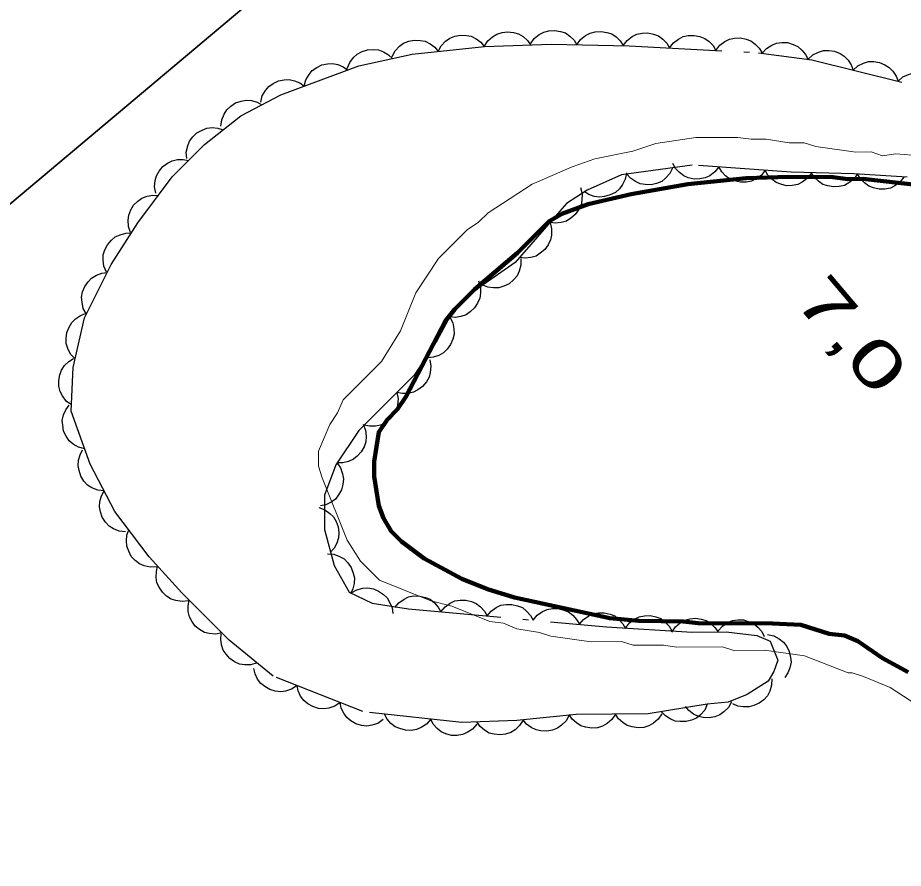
# Model space of a CAD drawing. Extents: x 386081 to 389416, y 5130568 to 5134082.
# Drawn here: x 386768.1 to 386825.4, y 5133495.4 to 5133550.4 of the extents above; entities that cross this region are included whole.
import ezdxf
from ezdxf.enums import TextEntityAlignment as Align

# ---------------------------------------------------------------- set-up
doc = ezdxf.new("R2010")
doc.units = 0
doc.header["$LTSCALE"] = 1.2
doc.linetypes.add('DASH_DOUBLE_DOT', pattern=[9.2, 5, -1.2, 0.3, -1.2, 0.3, -1.2])
doc.linetypes.add('DOT_DASHED', pattern=[7.7, 5, -1.2, 0.3, -1.2])
for name, color, linetype, lineweight in [('2', 7, 'Continuous', 13), ('3', 7, 'Continuous', 140), ('4', 7, 'DASH_DOUBLE_DOT', 53), ('44', 7, 'Continuous', 25), ('60', 7, 'Continuous', 13)]:
    doc.layers.add(name, color=color, linetype=linetype, lineweight=lineweight)

msp = doc.modelspace()

# ---------------------------------------------------------------- linework, layer by layer
at = {"layer": '2'}
for points in [[(386827.67, 5133541.38), (386824.96, 5133541.61), (386824.1, 5133541.48), (386823.36, 5133541.73), (386822.37, 5133541.72), (386819.78, 5133542.08), (386819.04, 5133542.32), (386818.06, 5133542.32), (386816.58, 5133542.55), (386815.59, 5133542.55), (386814.73, 5133542.67), (386812.01, 5133542.66), (386809.42, 5133542.27), (386807.94, 5133541.78), (386805.48, 5133541.27), (386804, 5133540.77), (386801.41, 5133539.65), (386798.57, 5133537.79), (386797.95, 5133537.18), (386797.21, 5133536.68), (386795.36, 5133534.83), (386793.88, 5133532.6), (386792.89, 5133530.14), (386791.66, 5133528.16), (386789.19, 5133525.69), (386788.82, 5133524.83), (386788.33, 5133524.09), (386787.59, 5133522.36), (386787.59, 5133521.38), (386787.83, 5133520.64), (386789.44, 5133516.59), (386790.3, 5133515.24), (386791.54, 5133514.01)], [(386791.54, 5133514.01), (386794.87, 5133512.68), (386796.23, 5133512.32), (386798.69, 5133511.34), (386799.56, 5133511.23), (386800.42, 5133510.86), (386801.9, 5133510.62), (386802.64, 5133510.38), (386805.23, 5133510.02), (386807.21, 5133510.04), (386807.95, 5133509.79), (386809.92, 5133509.8), (386810.78, 5133509.68), (386813.74, 5133509.7), (386814.48, 5133509.46), (386816.46, 5133509.47), (386819.05, 5133509.11), (386821.88, 5133508.02)], [(386821.88, 5133508.02), (386822.13, 5133508.02), (386822.87, 5133507.78), (386824.6, 5133507.05), (386826.69, 5133505.71)]]:
    msp.add_lwpolyline(points, dxfattribs=at)
at = {"layer": '4', "linetype": 'Continuous', "lineweight": 90}
msp.add_lwpolyline([(386825.77, 5133508.05), (386824.1, 5133508.96), (386822.5, 5133510.06), (386821.64, 5133510.43), (386820.65, 5133510.54), (386818.81, 5133511.11), (386816.98, 5133511.21), (386812.17, 5133511.23), (386811.19, 5133511.34), (386808.33, 5133511.38), (386806.44, 5133511.54), (386800.28, 5133512.89), (386798.52, 5133513.43), (386796.87, 5133514.09), (386794.43, 5133515.41), (386792.96, 5133516.5), (386792.29, 5133517.17), (386791.8, 5133518.02), (386791.5, 5133518.81), (386791.19, 5133520.71), (386791.19, 5133521.69), (386791.49, 5133523.59), (386792.03, 5133524.39), (386792.7, 5133525.07), (386793.25, 5133525.87), (386795.8, 5133530.79), (386796.41, 5133531.54), (386797.68, 5133532.83), (386800.48, 5133535.19), (386802.49, 5133537.22), (386803.34, 5133537.72), (386805.04, 5133538.35), (386807.84, 5133538.99), (386811.5, 5133539.63), (386815.27, 5133540.03), (386818.01, 5133540.12), (386820.88, 5133540.09), (386821.85, 5133539.97), (386822.83, 5133539.98), (386831.41, 5133539.02)], dxfattribs=at)
at = {"layer": '44'}
for points in [[(386795.34, 5133548.23), (386795.54, 5133548.6), (386795.82, 5133548.89), (386796.09, 5133549.09), (386796.41, 5133549.22), (386796.78, 5133549.29), (386797.16, 5133549.27), (386797.48, 5133549.21), (386797.79, 5133549.05), (386798.09, 5133548.83), (386798.32, 5133548.56)], [(386798.32, 5133548.56), (386798.55, 5133548.91), (386798.85, 5133549.18), (386799.13, 5133549.36), (386799.47, 5133549.46), (386799.83, 5133549.51), (386800.21, 5133549.45), (386800.53, 5133549.38), (386800.83, 5133549.19), (386801.11, 5133548.95), (386801.32, 5133548.66)], [(386801.32, 5133548.73), (386801.56, 5133549.07), (386801.88, 5133549.32), (386802.17, 5133549.48), (386802.51, 5133549.57), (386802.88, 5133549.59), (386803.26, 5133549.52), (386803.57, 5133549.43), (386803.86, 5133549.23), (386804.13, 5133548.97), (386804.32, 5133548.67)], [(386804.32, 5133548.67), (386804.56, 5133549.01), (386804.88, 5133549.26), (386805.17, 5133549.42), (386805.51, 5133549.51), (386805.88, 5133549.53), (386806.26, 5133549.46), (386806.57, 5133549.37), (386806.86, 5133549.17), (386807.12, 5133548.91), (386807.32, 5133548.61)], [(386807.32, 5133548.62), (386807.57, 5133548.95), (386807.9, 5133549.19), (386808.19, 5133549.35), (386808.54, 5133549.42), (386808.91, 5133549.43), (386809.28, 5133549.35), (386809.59, 5133549.24), (386809.87, 5133549.03), (386810.13, 5133548.77), (386810.32, 5133548.46)], [(386810.32, 5133548.46), (386810.57, 5133548.79), (386810.9, 5133549.03), (386811.19, 5133549.19), (386811.53, 5133549.26), (386811.9, 5133549.27), (386812.28, 5133549.19), (386812.59, 5133549.08), (386812.87, 5133548.87), (386813.13, 5133548.61), (386813.31, 5133548.3)], [(386813.31, 5133548.3), (386813.56, 5133548.63), (386813.89, 5133548.87), (386814.19, 5133549.03), (386814.53, 5133549.1), (386814.9, 5133549.11), (386815.27, 5133549.03), (386815.58, 5133548.92), (386815.86, 5133548.71), (386816.12, 5133548.45), (386816.31, 5133548.14)], [(386792.36, 5133547.91), (386792.55, 5133548.28), (386792.84, 5133548.57), (386793.1, 5133548.77), (386793.43, 5133548.9), (386793.79, 5133548.97), (386794.18, 5133548.94), (386794.5, 5133548.89), (386794.81, 5133548.73), (386795.11, 5133548.51), (386795.34, 5133548.23)], [(386816.31, 5133548.12), (386816.59, 5133548.43), (386816.93, 5133548.64), (386817.24, 5133548.77), (386817.58, 5133548.82), (386817.95, 5133548.8), (386818.32, 5133548.68), (386818.62, 5133548.56), (386818.88, 5133548.32), (386819.12, 5133548.04), (386819.28, 5133547.71)], [(386789.45, 5133547.13), (386789.61, 5133547.51), (386789.86, 5133547.83), (386790.1, 5133548.06), (386790.41, 5133548.22), (386790.76, 5133548.33), (386791.15, 5133548.35), (386791.47, 5133548.33), (386791.8, 5133548.21), (386792.12, 5133548.02), (386792.38, 5133547.77)], [(386819.28, 5133547.74), (386819.59, 5133548.02), (386819.96, 5133548.19), (386820.28, 5133548.29), (386820.63, 5133548.3), (386820.99, 5133548.24), (386821.35, 5133548.09), (386821.63, 5133547.93), (386821.87, 5133547.67), (386822.07, 5133547.36), (386822.2, 5133547.02)], [(386786.67, 5133545.98), (386786.77, 5133546.39), (386786.98, 5133546.74), (386787.18, 5133547), (386787.47, 5133547.2), (386787.8, 5133547.36), (386788.18, 5133547.43), (386788.5, 5133547.46), (386788.85, 5133547.38), (386789.19, 5133547.23), (386789.48, 5133547.02)], [(386822.2, 5133547.02), (386822.51, 5133547.3), (386822.87, 5133547.47), (386823.19, 5133547.57), (386823.54, 5133547.58), (386823.91, 5133547.52), (386824.26, 5133547.37), (386824.54, 5133547.2), (386824.78, 5133546.95), (386824.98, 5133546.64), (386825.11, 5133546.3)], [(386825.11, 5133546.3), (386825.42, 5133546.58), (386825.79, 5133546.75), (386826.1, 5133546.85), (386826.45, 5133546.85), (386826.82, 5133546.8), (386827.17, 5133546.64), (386827.45, 5133546.48), (386827.69, 5133546.22), (386827.9, 5133545.91), (386828.02, 5133545.58)], [(386783.85, 5133544.94), (386783.95, 5133545.35), (386784.16, 5133545.7), (386784.37, 5133545.96), (386784.65, 5133546.16), (386784.99, 5133546.32), (386785.36, 5133546.39), (386785.69, 5133546.42), (386786.03, 5133546.34), (386786.38, 5133546.19), (386786.67, 5133545.98)], [(386781.27, 5133543.39), (386781.32, 5133543.8), (386781.48, 5133544.18), (386781.65, 5133544.46), (386781.91, 5133544.7), (386782.22, 5133544.9), (386782.58, 5133545.02), (386782.9, 5133545.08), (386783.25, 5133545.05), (386783.61, 5133544.95), (386783.93, 5133544.78)], [(386779.06, 5133541.3), (386779.03, 5133541.72), (386779.12, 5133542.12), (386779.24, 5133542.43), (386779.45, 5133542.71), (386779.71, 5133542.96), (386780.05, 5133543.14), (386780.35, 5133543.27), (386780.7, 5133543.3), (386781.07, 5133543.27), (386781.42, 5133543.16)], [(386777.05, 5133539.05), (386776.98, 5133539.46), (386777.02, 5133539.87), (386777.1, 5133540.19), (386777.27, 5133540.49), (386777.51, 5133540.78), (386777.82, 5133541), (386778.11, 5133541.16), (386778.45, 5133541.23), (386778.82, 5133541.24), (386779.18, 5133541.18)], [(386810.52, 5133540.71), (386810.34, 5133540.33), (386810.06, 5133540.03), (386809.81, 5133539.82), (386809.48, 5133539.69), (386809.12, 5133539.6), (386808.74, 5133539.61), (386808.42, 5133539.66), (386808.1, 5133539.81), (386807.79, 5133540.02), (386807.55, 5133540.29)], [(386813.51, 5133540.76), (386813.25, 5133540.43), (386812.92, 5133540.19), (386812.62, 5133540.04), (386812.28, 5133539.98), (386811.91, 5133539.97), (386811.53, 5133540.06), (386811.23, 5133540.17), (386810.95, 5133540.39), (386810.7, 5133540.66), (386810.52, 5133540.97)], [(386816.5, 5133540.54), (386816.24, 5133540.21), (386815.91, 5133539.98), (386815.61, 5133539.83), (386815.27, 5133539.76), (386814.9, 5133539.76), (386814.53, 5133539.85), (386814.22, 5133539.96), (386813.94, 5133540.17), (386813.69, 5133540.44), (386813.51, 5133540.76)], [(386819.49, 5133540.33), (386819.23, 5133540), (386818.9, 5133539.76), (386818.61, 5133539.61), (386818.26, 5133539.55), (386817.89, 5133539.54), (386817.52, 5133539.63), (386817.21, 5133539.74), (386816.93, 5133539.96), (386816.68, 5133540.23), (386816.5, 5133540.54)], [(386807.53, 5133540.38), (386807.45, 5133539.97), (386807.27, 5133539.61), (386807.08, 5133539.34), (386806.81, 5133539.11), (386806.48, 5133538.94), (386806.11, 5133538.84), (386805.79, 5133538.79), (386805.44, 5133538.85), (386805.09, 5133538.97), (386804.79, 5133539.16)], [(386822.49, 5133540.31), (386822.25, 5133539.97), (386821.93, 5133539.73), (386821.64, 5133539.56), (386821.3, 5133539.48), (386820.93, 5133539.46), (386820.56, 5133539.53), (386820.24, 5133539.62), (386819.96, 5133539.83), (386819.69, 5133540.08), (386819.49, 5133540.39)], [(386825.49, 5133540.1), (386825.23, 5133539.77), (386824.9, 5133539.54), (386824.61, 5133539.39), (386824.26, 5133539.32), (386823.89, 5133539.31), (386823.52, 5133539.4), (386823.21, 5133539.51), (386822.93, 5133539.72), (386822.68, 5133539.99), (386822.49, 5133540.3)], [(386804.55, 5133539.42), (386804.66, 5133539.02), (386804.64, 5133538.61), (386804.59, 5133538.29), (386804.43, 5133537.97), (386804.21, 5133537.67), (386803.92, 5133537.43), (386803.64, 5133537.25), (386803.3, 5133537.16), (386802.94, 5133537.12), (386802.58, 5133537.16)], [(386775.42, 5133536.51), (386775.28, 5133536.91), (386775.27, 5133537.31), (386775.3, 5133537.64), (386775.43, 5133537.97), (386775.62, 5133538.28), (386775.9, 5133538.55), (386776.16, 5133538.74), (386776.49, 5133538.86), (386776.86, 5133538.93), (386777.22, 5133538.91)], [(386802.58, 5133537.16), (386802.68, 5133536.76), (386802.67, 5133536.35), (386802.61, 5133536.03), (386802.46, 5133535.71), (386802.24, 5133535.41), (386801.94, 5133535.17), (386801.67, 5133534.99), (386801.33, 5133534.9), (386800.96, 5133534.86), (386800.61, 5133534.9)], [(386773.86, 5133533.94), (386773.7, 5133534.33), (386773.65, 5133534.73), (386773.65, 5133535.06), (386773.76, 5133535.4), (386773.93, 5133535.72), (386774.19, 5133536.01), (386774.43, 5133536.23), (386774.75, 5133536.37), (386775.11, 5133536.47), (386775.47, 5133536.48)], [(386800.68, 5133534.82), (386800.69, 5133534.4), (386800.57, 5133534.01), (386800.44, 5133533.71), (386800.21, 5133533.44), (386799.93, 5133533.2), (386799.58, 5133533.04), (386799.27, 5133532.93), (386798.92, 5133532.92), (386798.55, 5133532.98), (386798.22, 5133533.11)], [(386772.57, 5133531.23), (386772.36, 5133531.6), (386772.28, 5133532), (386772.25, 5133532.32), (386772.32, 5133532.67), (386772.46, 5133533.01), (386772.68, 5133533.32), (386772.9, 5133533.56), (386773.21, 5133533.74), (386773.56, 5133533.87), (386773.91, 5133533.92)], [(386797.95, 5133533.39), (386798.07, 5133532.99), (386798.08, 5133532.59), (386798.03, 5133532.26), (386797.89, 5133531.94), (386797.69, 5133531.63), (386797.4, 5133531.37), (386797.14, 5133531.18), (386796.8, 5133531.07), (386796.44, 5133531.02), (386796.08, 5133531.05)], [(386771.83, 5133528.33), (386771.54, 5133528.64), (386771.37, 5133529.01), (386771.26, 5133529.32), (386771.25, 5133529.67), (386771.3, 5133530.04), (386771.45, 5133530.39), (386771.61, 5133530.68), (386771.86, 5133530.92), (386772.17, 5133531.13), (386772.5, 5133531.26)], [(386796.09, 5133531.04), (386796.28, 5133530.67), (386796.36, 5133530.27), (386796.37, 5133529.94), (386796.29, 5133529.6), (386796.14, 5133529.26), (386795.91, 5133528.96), (386795.68, 5133528.72), (386795.37, 5133528.56), (386795.02, 5133528.44), (386794.66, 5133528.4)], [(386771.6, 5133525.35), (386771.26, 5133525.6), (386771.02, 5133525.93), (386770.86, 5133526.21), (386770.78, 5133526.56), (386770.77, 5133526.93), (386770.85, 5133527.3), (386770.95, 5133527.61), (386771.15, 5133527.9), (386771.42, 5133528.16), (386771.72, 5133528.35)], [(386794.79, 5133528.28), (386794.87, 5133527.87), (386794.82, 5133527.46), (386794.75, 5133527.14), (386794.57, 5133526.84), (386794.33, 5133526.55), (386794.02, 5133526.33), (386793.74, 5133526.17), (386793.39, 5133526.1), (386793.02, 5133526.09), (386792.67, 5133526.16)], [(386792.67, 5133526.16), (386792.75, 5133525.75), (386792.7, 5133525.34), (386792.63, 5133525.02), (386792.45, 5133524.72), (386792.21, 5133524.43), (386791.9, 5133524.21), (386791.61, 5133524.05), (386791.27, 5133523.98), (386790.9, 5133523.97), (386790.54, 5133524.03)], [(386772.45, 5133522.5), (386772.05, 5133522.61), (386771.7, 5133522.82), (386771.45, 5133523.03), (386771.25, 5133523.32), (386771.09, 5133523.65), (386771.03, 5133524.03), (386771, 5133524.35), (386771.09, 5133524.7), (386771.23, 5133525.04), (386771.44, 5133525.33)], [(386790.47, 5133524.1), (386790.63, 5133523.71), (386790.67, 5133523.3), (386790.65, 5133522.97), (386790.54, 5133522.64), (386790.36, 5133522.32), (386790.1, 5133522.04), (386789.85, 5133521.83), (386789.53, 5133521.69), (386789.17, 5133521.6), (386788.81, 5133521.6)], [(386773.71, 5133519.79), (386773.3, 5133519.83), (386772.92, 5133519.99), (386772.64, 5133520.16), (386772.4, 5133520.42), (386772.2, 5133520.74), (386772.09, 5133521.1), (386772.02, 5133521.42), (386772.05, 5133521.77), (386772.15, 5133522.13), (386772.32, 5133522.44)], [(386788.77, 5133521.62), (386789.02, 5133521.28), (386789.14, 5133520.89), (386789.21, 5133520.56), (386789.17, 5133520.21), (386789.07, 5133519.86), (386788.88, 5133519.53), (386788.69, 5133519.26), (386788.4, 5133519.06), (386788.07, 5133518.89), (386787.72, 5133518.81)], [(386775.1, 5133517.13), (386774.69, 5133517.17), (386774.31, 5133517.34), (386774.03, 5133517.51), (386773.79, 5133517.77), (386773.59, 5133518.08), (386773.48, 5133518.44), (386773.41, 5133518.76), (386773.44, 5133519.11), (386773.54, 5133519.47), (386773.71, 5133519.79)], [(386787.6, 5133518.71), (386788, 5133518.57), (386788.33, 5133518.33), (386788.56, 5133518.11), (386788.74, 5133517.8), (386788.86, 5133517.45), (386788.9, 5133517.07), (386788.89, 5133516.74), (386788.78, 5133516.41), (386788.61, 5133516.08), (386788.37, 5133515.81)], [(386777.12, 5133514.86), (386776.7, 5133514.84), (386776.31, 5133514.94), (386776, 5133515.06), (386775.72, 5133515.28), (386775.47, 5133515.55), (386775.3, 5133515.89), (386775.18, 5133516.2), (386775.16, 5133516.55), (386775.19, 5133516.92), (386775.31, 5133517.26)], [(386788.16, 5133515.72), (386788.57, 5133515.69), (386788.95, 5133515.55), (386789.24, 5133515.39), (386789.49, 5133515.14), (386789.7, 5133514.83), (386789.83, 5133514.47), (386789.91, 5133514.16), (386789.89, 5133513.8), (386789.81, 5133513.44), (386789.65, 5133513.12)], [(386779.18, 5133512.68), (386778.77, 5133512.62), (386778.36, 5133512.69), (386778.05, 5133512.78), (386777.75, 5133512.97), (386777.48, 5133513.23), (386777.28, 5133513.55), (386777.13, 5133513.84), (386777.08, 5133514.19), (386777.09, 5133514.56), (386777.17, 5133514.91)], [(386789.7, 5133513.18), (386790.07, 5133513.39), (386790.46, 5133513.48), (386790.79, 5133513.51), (386791.14, 5133513.44), (386791.48, 5133513.3), (386791.79, 5133513.08), (386792.03, 5133512.86), (386792.21, 5133512.55), (386792.35, 5133512.21), (386792.39, 5133511.85)], [(386792.52, 5133512.23), (386792.79, 5133512.55), (386793.13, 5133512.78), (386793.42, 5133512.93), (386793.77, 5133512.99), (386794.14, 5133512.98), (386794.51, 5133512.89), (386794.81, 5133512.77), (386795.09, 5133512.55), (386795.34, 5133512.27), (386795.51, 5133511.96)], [(386781.33, 5133510.59), (386780.92, 5133510.51), (386780.52, 5133510.55), (386780.2, 5133510.63), (386779.89, 5133510.81), (386779.61, 5133511.04), (386779.39, 5133511.35), (386779.23, 5133511.64), (386779.16, 5133511.98), (386779.14, 5133512.35), (386779.21, 5133512.71)], [(386795.51, 5133511.96), (386795.78, 5133512.28), (386796.11, 5133512.51), (386796.41, 5133512.66), (386796.76, 5133512.71), (386797.13, 5133512.71), (386797.5, 5133512.62), (386797.8, 5133512.5), (386798.08, 5133512.28), (386798.33, 5133512), (386798.5, 5133511.69)], [(386798.5, 5133511.69), (386798.76, 5133512.01), (386799.1, 5133512.24), (386799.4, 5133512.39), (386799.74, 5133512.44), (386800.11, 5133512.44), (386800.48, 5133512.35), (386800.79, 5133512.23), (386801.06, 5133512.01), (386801.31, 5133511.73), (386801.49, 5133511.42)], [(386801.49, 5133511.42), (386801.75, 5133511.74), (386802.09, 5133511.97), (386802.39, 5133512.11), (386802.73, 5133512.17), (386803.1, 5133512.17), (386803.47, 5133512.07), (386803.78, 5133511.96), (386804.05, 5133511.74), (386804.3, 5133511.46), (386804.48, 5133511.15)], [(386804.48, 5133511.15), (386804.74, 5133511.47), (386805.08, 5133511.7), (386805.37, 5133511.84), (386805.72, 5133511.9), (386806.09, 5133511.9), (386806.46, 5133511.8), (386806.77, 5133511.69), (386807.04, 5133511.47), (386807.29, 5133511.19), (386807.46, 5133510.88)], [(386807.47, 5133510.91), (386807.72, 5133511.25), (386808.05, 5133511.48), (386808.34, 5133511.64), (386808.69, 5133511.7), (386809.06, 5133511.71), (386809.43, 5133511.63), (386809.74, 5133511.52), (386810.02, 5133511.31), (386810.28, 5133511.04), (386810.46, 5133510.73)], [(386810.46, 5133510.64), (386810.69, 5133510.99), (386811, 5133511.25), (386811.29, 5133511.42), (386811.63, 5133511.51), (386811.99, 5133511.55), (386812.37, 5133511.48), (386812.69, 5133511.4), (386812.98, 5133511.21), (386813.25, 5133510.95), (386813.46, 5133510.66)], [(386813.46, 5133510.72), (386813.74, 5133511.04), (386814.08, 5133511.26), (386814.38, 5133511.39), (386814.73, 5133511.44), (386815.1, 5133511.43), (386815.47, 5133511.32), (386815.77, 5133511.19), (386816.04, 5133510.96), (386816.28, 5133510.68), (386816.44, 5133510.36)], [(386783.61, 5133508.65), (386783.21, 5133508.53), (386782.81, 5133508.53), (386782.48, 5133508.57), (386782.16, 5133508.72), (386781.85, 5133508.93), (386781.6, 5133509.22), (386781.42, 5133509.48), (386781.31, 5133509.82), (386781.26, 5133510.19), (386781.29, 5133510.54)], [(386816.66, 5133510.49), (386817.07, 5133510.4), (386817.42, 5133510.2), (386817.69, 5133510), (386817.9, 5133509.72), (386818.06, 5133509.39), (386818.14, 5133509.01), (386818.18, 5133508.69), (386818.11, 5133508.34), (386817.97, 5133508), (386817.77, 5133507.7)], [(386786.2, 5133507.19), (386785.85, 5133506.95), (386785.46, 5133506.83), (386785.14, 5133506.77), (386784.79, 5133506.82), (386784.43, 5133506.92), (386784.11, 5133507.12), (386783.85, 5133507.32), (386783.64, 5133507.61), (386783.48, 5133507.94), (386783.41, 5133508.29)], [(386816.93, 5133507.63), (386816.92, 5133507.21), (386816.8, 5133506.83), (386816.65, 5133506.53), (386816.42, 5133506.27), (386816.12, 5133506.04), (386815.77, 5133505.89), (386815.46, 5133505.8), (386815.11, 5133505.8), (386814.74, 5133505.86), (386814.41, 5133506)], [(386788.98, 5133506.08), (386788.64, 5133505.85), (386788.25, 5133505.72), (386787.93, 5133505.67), (386787.58, 5133505.71), (386787.22, 5133505.82), (386786.89, 5133506.01), (386786.64, 5133506.21), (386786.43, 5133506.5), (386786.27, 5133506.84), (386786.2, 5133507.19)], [(386814.33, 5133506.13), (386814.13, 5133505.76), (386813.84, 5133505.48), (386813.58, 5133505.28), (386813.25, 5133505.16), (386812.88, 5133505.09), (386812.5, 5133505.12), (386812.18, 5133505.18), (386811.87, 5133505.34), (386811.57, 5133505.57), (386811.34, 5133505.84)], [(386791.77, 5133504.98), (386791.43, 5133504.74), (386791.04, 5133504.62), (386790.71, 5133504.56), (386790.37, 5133504.6), (386790.01, 5133504.71), (386789.68, 5133504.91), (386789.42, 5133505.11), (386789.22, 5133505.4), (386789.06, 5133505.73), (386788.98, 5133506.08)], [(386812.76, 5133505.98), (386812.59, 5133505.6), (386812.32, 5133505.3), (386812.07, 5133505.08), (386811.74, 5133504.94), (386811.39, 5133504.85), (386811, 5133504.85), (386810.68, 5133504.88), (386810.36, 5133505.03), (386810.05, 5133505.23), (386809.8, 5133505.49)], [(386794.85, 5133505.01), (386794.58, 5133504.69), (386794.23, 5133504.48), (386793.93, 5133504.34), (386793.59, 5133504.28), (386793.22, 5133504.29), (386792.85, 5133504.4), (386792.55, 5133504.52), (386792.28, 5133504.74), (386792.03, 5133505.02), (386791.86, 5133505.34)], [(386797.83, 5133504.68), (386797.56, 5133504.36), (386797.22, 5133504.14), (386796.92, 5133504.01), (386796.57, 5133503.95), (386796.2, 5133503.96), (386795.83, 5133504.07), (386795.53, 5133504.19), (386795.26, 5133504.41), (386795.01, 5133504.69), (386794.85, 5133505.01)], [(386803.81, 5133505.27), (386803.62, 5133504.91), (386803.33, 5133504.62), (386803.06, 5133504.42), (386802.74, 5133504.3), (386802.37, 5133504.23), (386801.99, 5133504.25), (386801.67, 5133504.31), (386801.36, 5133504.47), (386801.06, 5133504.69), (386800.83, 5133504.97)], [(386806.81, 5133505.34), (386806.58, 5133504.99), (386806.27, 5133504.73), (386805.98, 5133504.56), (386805.65, 5133504.46), (386805.28, 5133504.43), (386804.9, 5133504.49), (386804.58, 5133504.58), (386804.29, 5133504.77), (386804.02, 5133505.02), (386803.81, 5133505.32)], [(386809.81, 5133505.36), (386809.58, 5133505.01), (386809.27, 5133504.75), (386808.98, 5133504.58), (386808.65, 5133504.48), (386808.28, 5133504.45), (386807.9, 5133504.51), (386807.58, 5133504.6), (386807.29, 5133504.79), (386807.02, 5133505.04), (386806.81, 5133505.34)], [(386800.83, 5133504.95), (386800.61, 5133504.59), (386800.31, 5133504.32), (386800.03, 5133504.14), (386799.69, 5133504.04), (386799.33, 5133503.99), (386798.95, 5133504.04), (386798.63, 5133504.11), (386798.33, 5133504.3), (386798.05, 5133504.54), (386797.83, 5133504.83)]]:
    msp.add_lwpolyline(points, dxfattribs=at)
at = {"layer": '44', "linetype": 'DOT_DASHED'}
msp.add_lwpolyline([(386825.69, 5133540.09), (386822.24, 5133540.32), (386818.18, 5133540.42), (386811.77, 5133540.88), (386807.21, 5133540.24), (386804.99, 5133539.25), (386803.64, 5133538.38), (386800.31, 5133534.56), (386797.1, 5133532.33), (386796.12, 5133531.1), (386795.25, 5133529.49), (386793.78, 5133527.27), (386790.2, 5133523.69), (386788.72, 5133521.47), (386787.98, 5133519.5), (386787.98, 5133517.29), (386788.6, 5133514.95), (386789.58, 5133513.24), (386791.06, 5133512.51), (386793.41, 5133512.15), (386806.23, 5133510.99), (386811.77, 5133510.65), (386813.99, 5133510.66), (386815.96, 5133510.42), (386816.83, 5133510.06), (386817.32, 5133508.83), (386817.07, 5133508.09), (386816.7, 5133507.48), (386815.35, 5133506.61), (386814.12, 5133506.11), (386812.76, 5133505.98), (386808.94, 5133505.35), (386804.26, 5133505.32), (386800.43, 5133504.93), (386796.86, 5133504.79), (386790.45, 5133505.5), (386784.65, 5133507.8), (386781.81, 5133510.12), (386778.73, 5133513.18), (386776.63, 5133515.51), (386774.41, 5133518.45), (386772.81, 5133521.51), (386771.58, 5133524.95), (386771.7, 5133527.78), (386772.44, 5133530.98), (386774.17, 5133534.43), (386775.89, 5133537.14), (386778.11, 5133540.11), (386780.21, 5133542.21), (386782.55, 5133544.06), (386785.14, 5133545.42), (386790.2, 5133547.29), (386793.65, 5133548.05), (386798.34, 5133548.56), (386802.65, 5133548.7), (386807.7, 5133548.6), (386816.08, 5133548.15), (386819.53, 5133547.68), (386828.77, 5133545.39)], dxfattribs=at)
at = {"layer": '60', "lineweight": 35}
msp.add_lwpolyline([(386109.63, 5132985.69), (387380.72, 5134053.36), (389052.99, 5132062.51), (387781.9, 5130994.83)], close=True, dxfattribs=at)

# ---------------------------------------------------------------- texts
at = {"layer": '3', "width": 1.5}
msp.add_text('    7,0', height=3, rotation=310.294, dxfattribs=at).set_placement((386818.817, 5133531.48), align=Align.CENTER)

doc.saveas('drawing.dxf')
